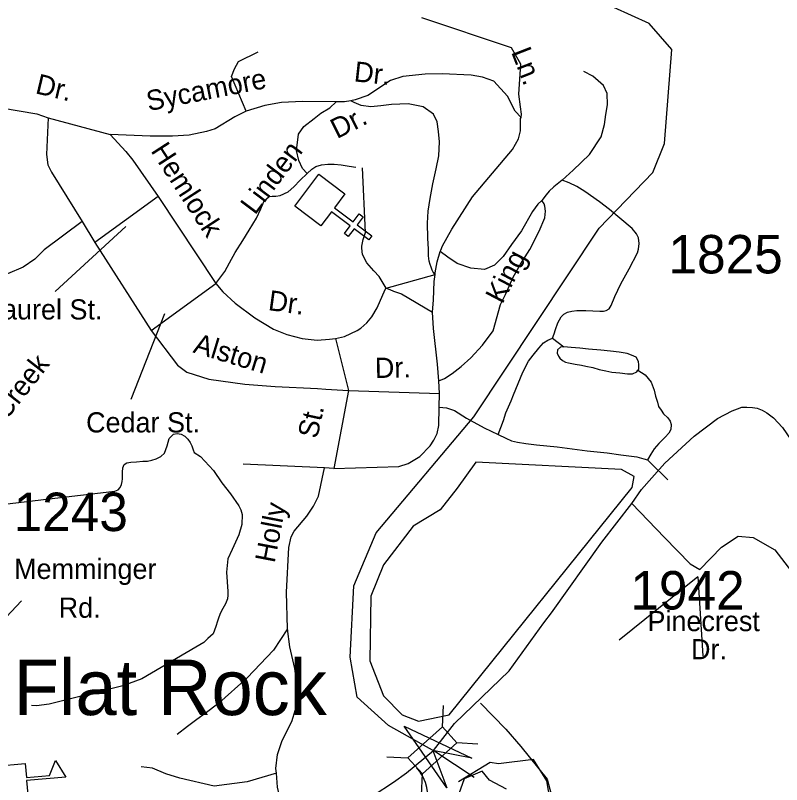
# Model space of a CAD drawing. Extents: x 884530 to 1028605, y 526725 to 653634.
# Drawn here: x 973288 to 975781, y 571686 to 574188 of the extents above; entities that cross this region are included whole.
import ezdxf

# ---------------------------------------------------------------- set-up
doc = ezdxf.new("R2010")
doc.units = 0
for name, color, linetype in [('Exist Civil Demographics City Label', 7, 'Continuous'), ('Exist Cultural Church CELL', 7, 'Continuous'), ('Exist Cultural Educational Facility Elementary CELL', 7, 'Continuous'), ('Exist Hydrographic Bay Label', 7, 'Continuous'), ('Exist Hydrographic Creek Single Shore', 7, 'Continuous'), ('Exist Hydrographic Creek Single Shore Label', 7, 'Continuous'), ('Exist Hydrographic Pond Over 1500 Sq Ft', 7, 'Continuous'), ('Exist Hydrographic Pond Under 1500 Sq Ft', 7, 'Continuous'), ('Exist Road Non-System Type 51', 7, 'Continuous'), ('Exist Road Non-System Type 51 Label', 7, 'Continuous'), ('Exist Road Secondary Structure Standard Bridge Attributed CELL', 7, 'Continuous'), ('Exist Road Secondary Structure Standard Bridge CELL', 7, 'Continuous'), ('Exist Road Secondary Type 51 Attributed', 7, 'Continuous'), ('Exist Road Secondary Type 51 Label', 7, 'Continuous'), ('Exist Road Secondary Type 51 Number Label', 7, 'Continuous')]:
    doc.layers.add(name, color=color, linetype=linetype)

msp = doc.modelspace()

# ---------------------------------------------------------------- linework, layer by layer
at = {"layer": 'Exist Cultural Church CELL'}
msp.add_lwpolyline([(974360.3, 573607.9), (974326.3, 573562.3), (974387.2, 573516.6), (974406.4, 573542.2), (974419.2, 573532.6), (974400, 573507), (974448.1, 573471), (974438.5, 573458.1), (974390.4, 573494.2), (974371.2, 573468.6), (974358.4, 573478.2), (974377.6, 573503.8), (974316.7, 573549.4), (974282, 573503.4), (974196.8, 573567.2), (974275.1, 573671.7)], close=True, dxfattribs=at)
at = {"layer": 'Exist Cultural Educational Facility Elementary CELL'}
msp.add_lwpolyline([(973222.2, 571746.8), (973319.7, 571755.2), (973323.7, 571709.4), (973398.5, 571715.9), (973418.6, 571764.8), (973452.6, 571710.9), (973324.5, 571699.8), (973328.5, 571653.9), (973231, 571645.5)], close=True, dxfattribs=at)
at = {"layer": 'Exist Hydrographic Bay Label'}
msp.add_lwpolyline([(974832.7, 571758.6), (974730.3, 571695.9)], dxfattribs=at)
at = {"layer": 'Exist Hydrographic Creek Single Shore'}
for points in [[(974781.1, 571710), (974653, 571794.4), (974501.7, 571878.2), (974400.4, 571970.4), (974377.5, 572100.5), (974389.3, 572332.7), (974462.1, 572505.3), (974779.6, 572883), (975187.7, 573495.6), (975362.4, 573677.3), (975400.4, 573770.9), (975423.8, 574077), (975350.7, 574161.8), (975119.9, 574267.1), (974582.1, 574454.2)], [(975070.2, 571056.5), (975111.1, 571198.4), (975073.1, 571373.9), (975020.5, 571520.1), (975032.2, 571610.7), (975017.6, 571698.4), (974973.7, 571768.6), (974859.7, 571754), (974832.7, 571758.6)]]:
    msp.add_lwpolyline(points, dxfattribs=at)
at = {"layer": 'Exist Hydrographic Pond Over 1500 Sq Ft'}
msp.add_lwpolyline([(974886, 571671.2), (974830.5, 571700.5), (974807.1, 571729.7), (974748.7, 571705.7), (974725.3, 571641.4)], dxfattribs=at)
at = {"layer": 'Exist Hydrographic Pond Under 1500 Sq Ft'}
msp.add_lwpolyline([(974786.7, 572734.9), (974725.3, 572650.1), (974669.8, 572580), (974582.1, 572527.3), (974485.7, 572401.6), (974444.7, 572299.3), (974441.8, 572088.8), (974485.7, 571974.7), (974547, 571913.3), (974599.6, 571892.9), (974699, 571913.3), (975295.2, 572653.1), (975301.1, 572688.2), (975260.1, 572711.6)], close=True, dxfattribs=at)
at = {"layer": 'Exist Road Non-System Type 51'}
for p, q in [((973394.2, 573854.8), (973596.8, 573800.2)), ((973752.1, 573598.8), (973547, 573449.9)), ((973752.1, 573598.8), (973940.4, 573316.1)), ((973505, 573517.6), (973547, 573449.9)), ((973547, 573449.9), (973729.8, 573162.9)), ((974494, 573300.6), (974653.5, 573345.2)), ((973729.8, 573162.9), (973940.4, 573316.1)), ((974329.4, 573137.1), (974371.6, 572967.6)), ((975035.4, 573138.8), (975072.6, 573110.6)), ((974668.5, 572958.5), (974665.7, 572999.1)), ((974371.6, 572967.6), (974324.1, 572714.3)), ((974371.6, 572967.6), (974668.5, 572958.5)), ((974667.4, 572914.3), (974668.5, 572958.5)), ((974293.6, 572716.8), (974028.7, 572728.6)), ((974324.1, 572714.3), (974293.6, 572716.8)), ((975508.7, 572362.1), (975252.3, 572155.8)), ((975508.7, 572362.1), (975524.4, 572105.6))]:
    msp.add_line(p, q, dxfattribs=at)
for points in [[(974933.7, 573856.3), (974935.1, 573866.3), (974931.3, 573891.1), (974926.1, 573931.5), (974932.3, 574029.6), (974902, 574082.4), (974611, 574179.6)], [(974039.1, 573876.2), (973991.7, 573989.2), (974000.6, 574014), (974013.8, 574037.7), (974078, 574069.2)], [(972837.5, 574015.7), (972924.2, 573972.3), (973056.1, 573921.6), (973133.3, 573905.3), (973357.4, 573867.4), (973394.2, 573854.8)], [(974933.7, 573856.3), (974914.3, 573876.4), (974888.9, 573925.2), (974844.7, 573973.8), (974808, 573986.8), (974771, 573993.8), (974676.2, 573998.2), (974621.2, 573996.8), (974548.8, 573989.7), (974508.9, 573976.3), (974434.7, 573927.5), (974393.7, 573913.2), (974379.9, 573909.6)], [(975067.6, 573652.4), (975103.5, 573684.3), (975156.4, 573735.6), (975194.1, 573792.9), (975204.6, 573833.6), (975209.2, 573865.3), (975215.2, 573897), (975213.5, 573933.8), (975201.4, 573959.5), (975166.9, 573990.6), (975138.2, 574005.6)], [(974332.3, 573906.7), (974222.2, 573908.3), (974153.9, 573904.7), (974099.2, 573894.7), (974039.1, 573876.2)], [(974237.5, 573673.8), (974222, 573690.2), (974210.3, 573715.8), (974203, 573748.7), (974209.3, 573801.8), (974226.3, 573826.3), (974259.9, 573853.2), (974281.9, 573869.8), (974310.8, 573887.5), (974332.3, 573906.7)], [(974379.9, 573909.6), (974358.4, 573906.4), (974343.4, 573906.5), (974332.3, 573906.7)], [(974653.5, 573345.2), (974647.4, 573352.9), (974644.6, 573359.7), (974641.4, 573369.1), (974638.1, 573378.2), (974634.2, 573389.2), (974632, 573406.3), (974632, 573427.8), (974630.3, 573464), (974628.8, 573512.3), (974631.4, 573551.5), (974637.8, 573592.6), (974646.5, 573640.6), (974657, 573689.3), (974665.8, 573731.7), (974667.6, 573776.7), (974665.3, 573810.9), (974660.2, 573841.7), (974648.9, 573866.9), (974614.8, 573890.8), (974566.2, 573900), (974512, 573898.6), (974476.7, 573893.6), (974444.9, 573890.2), (974413.1, 573895.3), (974405.3, 573898.4), (974390, 573905.1), (974379.9, 573909.6)], [(974039.1, 573876.2), (974001.7, 573858.2), (973938, 573819.5), (973910, 573810.1), (973853.1, 573799), (973799.4, 573794.7), (973726.7, 573795.2), (973596.8, 573800.2)], [(973394.2, 573854.8), (973389.8, 573735.2), (973393.2, 573702), (973405.1, 573678.2), (973505, 573517.6)], [(974670.6, 573420.5), (974672, 573425), (974678, 573438.5), (974708.7, 573492.7), (974775.8, 573597.7), (974905.3, 573752.4), (974925.2, 573786.7), (974932, 573813), (974931.3, 573853.2), (974933.7, 573856.3)], [(973596.8, 573800.2), (973647.2, 573745.4), (973669.8, 573717.7), (973752.1, 573598.8)], [(974237.5, 573673.8), (974252.9, 573688.3), (974265.9, 573696.8), (974284.4, 573702.4), (974304.8, 573704.6), (974325.8, 573704.6), (974347.6, 573702.4), (974374, 573697.9), (974395.7, 573694.3)], [(973940.4, 573316.1), (973969.5, 573355.1), (973984.8, 573383.8), (974003.3, 573416.6), (974027.6, 573456), (974049.2, 573489.2), (974073, 573529), (974086.3, 573559), (974097.7, 573585.1), (974113.8, 573599.3), (974123.8, 573600.2), (974135.7, 573600.3), (974149.2, 573602.5), (974175.6, 573614.2), (974194.6, 573630.4), (974215, 573651.7), (974237.5, 573673.8)], [(974494, 573300.6), (974472.2, 573338.7), (974454.6, 573356.9), (974431.1, 573383.6), (974417.5, 573410.3), (974415.4, 573431.3), (974414.9, 573437.4), (974420.2, 573459.4), (974427.8, 573482.1), (974417.1, 573692.5)], [(975067.6, 573652.4), (975040.3, 573630.8), (975025.2, 573616.4), (975014.8, 573604.7), (975000.6, 573585.7)], [(975035.4, 573138.8), (975041.2, 573152.4), (975046, 573166.6), (975053, 573187.7), (975063.8, 573207.6), (975073.1, 573215.9), (975085.1, 573222.7), (975098.9, 573226.2), (975114.7, 573227.9), (975144.4, 573228.2), (975189.3, 573226.2), (975201.8, 573226.6), (975210.8, 573228.6), (975220.5, 573233.5), (975226.8, 573244.1), (975238.2, 573273.4), (975258.3, 573314.7), (975285.6, 573364.1), (975312, 573415.5), (975315.4, 573427.5), (975317.8, 573446.2), (975315.9, 573464.5), (975309.6, 573477.4), (975294.8, 573494.7), (975254.7, 573529), (975221.1, 573556.6), (975188.2, 573581.3), (975140.7, 573615.1), (975114.7, 573631.9), (975089.7, 573643.6), (975067.6, 573652.4)], [(974665.7, 572999.1), (974684, 573006.7), (974709.6, 573023.3), (974738.4, 573045.9), (974770, 573074.6), (974807.8, 573115.4), (974842.5, 573162.1), (974866.6, 573248.1), (974883.2, 573279.8), (974907.4, 573337.2), (974931.5, 573379.5), (974961.7, 573426.2), (974991.9, 573486.5), (975010.4, 573529.5), (975012.4, 573540.4), (975012.9, 573551.7), (975010.8, 573568), (975008.4, 573574.7), (975000.6, 573585.7)], [(975000.6, 573585.7), (974988.5, 573574.4), (974970.2, 573550.2), (974934.6, 573487.5), (974902.3, 573442.9), (974875.5, 573403.5), (974846.9, 573375.2), (974814.7, 573361.4), (974770, 573366), (974725.5, 573381.4), (974694.8, 573401.4), (974670.6, 573420.5)], [(973505, 573517.6), (973381.3, 573425.4), (973350.9, 573394.9), (973312.8, 573368.7), (973262.3, 573347.5), (973234.9, 573341.3), (973216.5, 573340.9), (973200.1, 573343.6), (973180, 573349.5)], [(974653.5, 573345.2), (974654.2, 573350.3), (974660.3, 573386.5), (974670.6, 573420.5)], [(974645.2, 573222.4), (974648, 573262.7), (974650.6, 573322.3), (974653.5, 573345.2)], [(973940.4, 573316.1), (973962.6, 573289.3), (974002.8, 573252.4), (974067.7, 573204.6), (974128, 573167.4), (974171.2, 573150.2), (974221.5, 573136.7), (974270.5, 573131.4), (974310, 573134.6), (974329.4, 573137.1)], [(974329.4, 573137.1), (974359.1, 573144), (974400, 573163.1), (974411.6, 573171.3), (974431.2, 573187.9), (974448.2, 573208.2), (974465.7, 573236.9), (974491, 573296.1), (974494, 573300.6)], [(974494, 573300.6), (974506.3, 573296.7), (974518.5, 573291.7), (974528.5, 573288.4), (974543.9, 573282.9), (974645.2, 573222.4)], [(974665.7, 572999.1), (974661.7, 573054.1), (974648, 573170.3), (974645.2, 573222.4)], [(973729.8, 573162.9), (973815.7, 573050.2), (973846, 573027.6), (973917.6, 573005.2), (974035, 572988.4), (974133.3, 572980.9), (974270.7, 572974.6), (974298.3, 572972.7), (974371.6, 572967.6)], [(974859.3, 572825.5), (974876.1, 572870.9), (974884.1, 572895.7), (974901, 572934.3), (974908.4, 572953.9), (974939.6, 573027.4), (974957.7, 573063.1), (974973, 573083.1), (974991.5, 573106.2), (975006.9, 573123.4), (975020.7, 573131.3), (975035.4, 573138.8)], [(975072.6, 573110.6), (975061.8, 573109), (975051.6, 573100.9), (975051.3, 573089.4), (975055.8, 573079.4), (975060, 573073.5), (975068.4, 573066), (975077.7, 573060.2), (975087.7, 573057.6), (975109.9, 573053.4), (975130.5, 573050.3), (975144.4, 573047.6), (975166.9, 573042.6), (975187.6, 573036.9), (975209.5, 573031.6), (975229, 573027.3), (975254.6, 573025.3), (975280.2, 573022.3), (975296.5, 573022), (975309.7, 573029.2), (975313.3, 573033.9)], [(975313.3, 573033.9), (975316.6, 573038), (975316.6, 573051.8), (975315.6, 573062.7), (975307.7, 573076.4), (975292.9, 573083.3), (975278.2, 573088.2), (975252.6, 573093.2), (975225, 573096.1), (975192.5, 573099), (975153.3, 573103), (975124.7, 573106), (975096.2, 573108), (975072.6, 573110.6)], [(975313.3, 573033.9), (975337.5, 573019.4), (975357.3, 572995.7), (975367.1, 572968.9), (975371.1, 572949.2), (975377.1, 572930.4), (975381.1, 572916.5), (975389, 572904.6), (975397, 572892.8), (975410.7, 572878.9), (975418.7, 572868), (975421.7, 572857.1), (975420.7, 572841.2), (975413.8, 572829.4), (975401.9, 572816.5), (975382.1, 572795.8), (975367.1, 572778.9), (975355.4, 572761.1), (975344.5, 572742.3)], [(974324.1, 572714.3), (974535.9, 572721.4), (974566.1, 572730.6), (974603.8, 572753.4), (974637.9, 572787.9), (974649.9, 572806.1), (974660.2, 572828), (974666, 572853.8), (974667.4, 572914.3)], [(974667.4, 572914.3), (974691.3, 572912.1), (974716.7, 572903.3), (974755.9, 572877.9), (974812.9, 572846.2), (974859.3, 572825.5)], [(973197.4, 572592.1), (973397.9, 572615.4), (973601.4, 572639.5), (973611.8, 572640.6), (973622.5, 572645.3), (973628.9, 572652.4), (973633.3, 572662.7), (973635.5, 572672.3), (973636.3, 572680.6), (973636.6, 572688.9), (973636.8, 572702.9), (973638.1, 572716.6), (973642, 572727.2), (973650.6, 572733.2), (973663.9, 572735.4), (973682.1, 572736.6), (973702.7, 572737.9), (973717.7, 572738.8), (973731.6, 572741.3), (973746.6, 572745.9), (973761.3, 572753.4), (973772.8, 572764.8), (973781.5, 572788.3), (973787.9, 572812.2), (973802.3, 572826.3), (973814.6, 572827.8), (973827.3, 572825.7), (973839.3, 572819.2), (973849.3, 572809.7), (973856.7, 572799.3), (973861.9, 572788), (973864.1, 572781.5), (973866, 572774.8), (973870, 572766.5), (973890.9, 572754), (973932.9, 572708.3), (973959.8, 572667.5), (973987.5, 572632.1), (974015.2, 572592.9), (974022.1, 572579.8), (974026, 572565.2), (974025.2, 572532.9), (974015.2, 572499.1), (973992.9, 572450.6), (973979.8, 572420.6), (973975.1, 572377.5), (973979.4, 572314.8), (973979.5, 572302.4), (973977.8, 572290.6), (973971.8, 572274.8), (973963.4, 572259.7), (973955.2, 572244.7), (973949.7, 572231.5), (973945.3, 572217.6), (973940, 572201.2), (973931.4, 572176.9), (973914.5, 572161.2), (973900.8, 572149), (973875, 572133.8), (973699.4, 572030.7), (973638, 572007.2), (973397.9, 571948.1), (973356.2, 571942.4), (973340.7, 571943.4)], [(974859.3, 572825.5), (974884.1, 572812.6), (974902.7, 572804.4), (974921.9, 572799.7), (974949, 572796.2), (974984.1, 572791.8), (975050.4, 572784.8), (975148.5, 572771.9), (975213.8, 572765), (975258.4, 572759.1), (975309.8, 572752.2), (975332.6, 572746.3), (975344.5, 572742.3)], [(975344.5, 572742.3), (975353.7, 572734.3), (975410.7, 572677.9)], [(974173.2, 572192.7), (974170.7, 572312.5), (974178, 572457.9), (974185.7, 572492.2), (974195, 572511), (974236.6, 572559.4), (974258.5, 572591.5), (974274.3, 572624.2), (974293.6, 572716.8)], [(974173.2, 572192.7), (974128.3, 572124), (974042.1, 572034.1), (973949.7, 571951.6), (973905.1, 571918.1), (973877.9, 571898.4), (973848.6, 571875.4), (973814.3, 571849.7)], [(974137.2, 571723.8), (974136, 571738.7), (974140.5, 571784.3), (974156.6, 571829.5), (974187.6, 571892), (974199.5, 571930.8), (974203.8, 571959.1), (974202.9, 572023.9), (974197, 572064.2), (974180.8, 572134.3), (974173.2, 572192.7)], [(974802, 571950.9), (974883.7, 571867.2), (974932.5, 571810.8), (975018, 571704), (975031.6, 571655.5), (975020.5, 571541.1), (975028.4, 571497.4), (975049.1, 571440.1), (975173, 571054.6)], [(974137.2, 571723.8), (974041.9, 571695.5), (973934.3, 571681.1), (973823.5, 571707), (973777.6, 571721.4), (973733.8, 571739.8), (973697.2, 571744.6)], [(974170.4, 571555.3), (974141.1, 571677.8), (974137.2, 571723.8)], [(974483.4, 571480), (974534.6, 571515.1), (974559.6, 571534.7), (974576.5, 571548.8), (974600, 571577.8), (974621.8, 571618.6), (974626.3, 571632.5), (974629.1, 571647.9), (974629.1, 571663.4), (974627, 571677.6), (974623, 571693.8), (974614.2, 571713.3), (974605.3, 571726.7), (974592.8, 571740.4)]]:
    msp.add_lwpolyline(points, dxfattribs=at)
at = {"layer": 'Exist Road Non-System Type 51 Label'}
for points in [[(973417.7, 573290.5), (973647.1, 573501.9)], [(973665.2, 572940.3), (973773.8, 573218)]]:
    msp.add_lwpolyline(points, dxfattribs=at)
at = {"layer": 'Exist Road Secondary Structure Standard Bridge Attributed CELL'}
msp.add_lwpolyline([(974692, 571676.2), (974553.6, 571877), (974773.8, 571772.3), (974646.4, 571797.9)], close=True, dxfattribs=at)
at = {"layer": 'Exist Road Secondary Structure Standard Bridge CELL'}
for p, q in [((974678, 571874.5), (974681.6, 571943.4)), ((974724.2, 571823.2), (974793.1, 571819.6)), ((974496.6, 571777.2), (974565.5, 571773.6)), ((974609.1, 571652.3), (974612.7, 571721.2))]:
    msp.add_line(p, q, dxfattribs=at)
msp.add_lwpolyline([(974565.5, 571773.6), (974677.8, 571874.7), (974725, 571822.3), (974612.7, 571721.2)], close=True, dxfattribs=at)
at = {"layer": 'Exist Road Secondary Type 51 Attributed'}
for points in [[(975294.2, 572601.2), (975325.7, 572646.1), (975401.8, 572731.3), (975496.8, 572819.7), (975573, 572877.2), (975619.9, 572901.7), (975638.1, 572908.9), (975652.2, 572914.4), (975668.2, 572913.9), (975686.4, 572913.3), (975702.1, 572910.8), (975718, 572904.1), (975733.6, 572895.6), (975755.1, 572879), (975784.1, 572848), (975812.7, 572806.8), (975854.1, 572754.3), (975919.6, 572673), (976024.4, 572559.4)], [(974648.5, 571797.3), (974716.8, 571885.7), (974895, 572056.3), (975007.6, 572212.3), (975032.9, 572245.6), (975196.1, 572475.3), (975294.2, 572601.2)], [(975294.2, 572601.2), (975400.5, 572489.9), (975483.9, 572404.4), (975515.1, 572385.6), (975586, 572458.6), (975640.2, 572494.1), (975688.2, 572489.9), (975759.1, 572450.3), (975857.1, 572323), (975923.8, 572187.4)], [(974451.9, 571651.2), (974517.9, 571694.3), (974561.1, 571724.9), (974648.5, 571797.3)]]:
    msp.add_lwpolyline(points, dxfattribs=at)
at = {"layer": 'Exist Road Secondary Type 51 Label'}
msp.add_lwpolyline([(973307.6, 572284.2), (972777.1, 571720.1)], dxfattribs=at)

# ---------------------------------------------------------------- texts
at = {"layer": 'Exist Civil Demographics City Label'}
msp.add_text('Flat Rock', height=180.45, dxfattribs=at).set_placement((973282.4, 571912.6))
at = {"layer": 'Exist Hydrographic Creek Single Shore Label'}
msp.add_text('King', height=65.62, rotation=62.3476, dxfattribs=at).set_placement((974872.4, 573246.7))
msp.add_text('King', height=65.62, rotation=62.3476, dxfattribs=at).set_placement((974872.4, 573246.7))
at = {"layer": 'Exist Road Non-System Type 51 Label'}
for s, rotation, p in [('Ln.', 291.2065, (974900.5, 574069)), ('Dr.', 353.791, (974387.8, 573973.7)), ('Dr.', 346.6093, (973350.1, 573935.1)), ('Sycamore', 11.0362, (973721.2, 573876.5)), ('Dr.', 26.8409, (974334.7, 573785.3)), ('Hemlock', 302.8912, (973726.8, 573747.8)), ('Linden', 53.0011, (974067.7, 573536.3)), ('Dr.', 352.2529, (974108.2, 573229.8)), ('Alston', 343.1812, (973863.4, 573092.5)), ('Creek', 51.9441, (973258.1, 572869)), ('Dr.', 1.2292, (974458.4, 573008.6)), ('St.', 77.6714, (974270.2, 572809.2)), ('Holly', 79.0491, (974131.5, 572405))]:
    msp.add_text(s, height=65.62, rotation=rotation, dxfattribs=at).set_placement(p)
for s, p in [('Laurel St.', (973195.7, 573199.1)), ('Cedar St.', (973518.1, 572831.7))]:
    msp.add_text(s, height=65.62, dxfattribs=at).set_placement(p)
at = {"layer": 'Exist Road Secondary Type 51 Label'}
for s, p in [('Memminger', (973283.9, 572355.2)), ('Rd.', (973428.9, 572229.1)), ('Pinecrest', (975344.8, 572185.6)), ('Dr.', (975486.5, 572094))]:
    msp.add_text(s, height=65.62, dxfattribs=at).set_placement(p)
at = {"layer": 'Exist Road Secondary Type 51 Number Label'}
for s, p in [('1825', (975413.1, 573348.9)), ('1243', (973282.2, 572511)), ('1942', (975289.2, 572255.9))]:
    msp.add_text(s, height=125, dxfattribs=at).set_placement(p)

doc.saveas('drawing.dxf')
